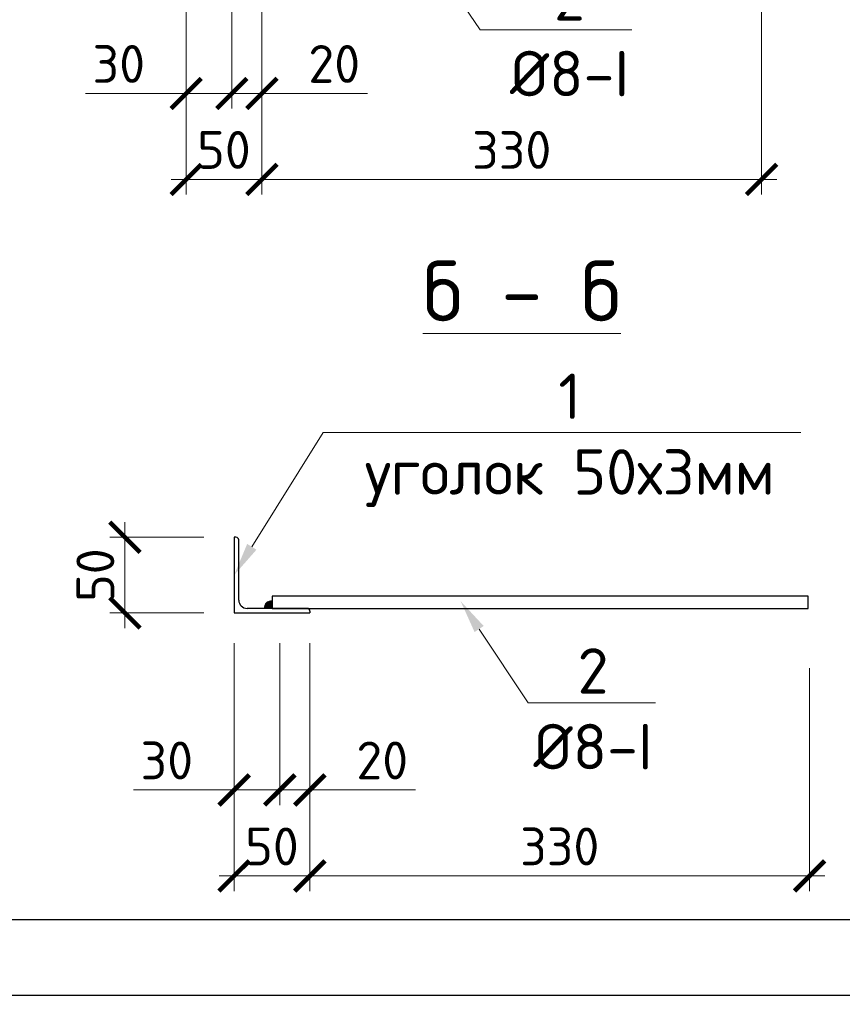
# Model space of a CAD drawing. Header units: millimetres. Extents: x 363306 to 7757304, y 1022887 to 1207196.
# Tile 353 of 656: x 1517909 to 1523341, y 1058919 to 1065425. Entities that reach past the tile are written whole.
import ezdxf
from ezdxf import colors
from ezdxf.entities.mleader import LeaderData, LeaderLine
from ezdxf.enums import TextEntityAlignment as Align
from ezdxf.math import Vec2, Vec3

# ---------------------------------------------------------------- set-up
doc = ezdxf.new("R2010")
doc.units = ezdxf.units.MM
doc.layers.add('0 @ 100', color=7, linetype='Continuous')
doc.layers.add('O3SAD', color=1, linetype='Continuous')
doc.styles.add('iso', font='isocpeur.TTF')
doc.styles.add('WMF-Times New Roman0', font='times.ttf')
doc.styles.add('ГОСТ 2.304', font='isocpeui.ttf')
doc.dimstyles.new('Дв зас-М10', dxfattribs={"dimscale": 0, "dimtxt": 250, "dimasz": 200, "dimexe": 100, "dimexo": 200, "dimgap": 70, "dimtad": 1, "dimdec": 0, "dimlfac": 0.1, "dimzin": 0, "dimdsep": 46, "dimtxsty": 'iso', "dimblk": 'ARCHTICK', "dimcen": 300, "dimdle": 100, "dimclrd": 251, "dimclre": 251, "dimclrt": 251, "dimadec": 0, "dimazin": 0, "dimtfac": 1, "dimtdec": 0, "dimtofl": 0, "dimtmove": 0, "dimatfit": 3, "dimldrblk": 'OPEN30', "dimfxl": 0, "dimtolj": 1, "dimtzin": 0, "dimlwd": 0, "dimlwe": 0, "dimarcsym": 0})

# ---------------------------------------------------------------- blocks, each defined once
blk = doc.blocks.new('ШТ')
at = {"insert": (193141.3, 709234.2, 0), "char_height": 240, "width": 5957.741, "attachment_point": 1, "style": 'WMF-Times New Roman0'}
blk.add_mtext('\\pi563.17678,t3443.17678;{\\fTimes New Roman|b1|i0|c204|p18;\\C1;"PARVIZ  PROEKT  SERVIS"\\P\\pi2460.72013,tz;\\C0;MCHJ\\P\\pi1851.00915;Samarqand sh.\\C256; }', dxfattribs=at)
blk = doc.blocks.new('_ArchTick')
at = {"color": 0, "linetype": 'ByBlock', "const_width": 0.15}
blk.add_lwpolyline([(-0.5, -0.5), (0.5, 0.5)], dxfattribs=at)
blk = doc.blocks.new('*D1293')
at = {"color": 251, "lineweight": 0, "transparency": 16777216}
for p, q in [((1519007.9, 1065907.9), (1519007.9, 1064837.8)), ((1519309.4, 1065907.9), (1519309.4, 1064837.8)), ((1519007.9, 1064937.8), (1518343, 1064937.8)), ((1519309.4, 1064937.8), (1518907.9, 1064937.8))]:
    blk.add_line(p, q, dxfattribs=at)
at = {"layer": 'Defpoints', "color": 0, "lineweight": 25, "transparency": 16777216}
for p in [(1519007.9, 1066107.9), (1519309.4, 1066107.9), (1519309.4, 1064937.8)]:
    blk.add_point(p, dxfattribs=at)
at = {"color": 251, "lineweight": 0, "transparency": 16777216, "xscale": 200, "yscale": 200, "zscale": 200, "rotation": 180}
blk.add_blockref('_ArchTick', (1519007.9, 1064937.8), dxfattribs=at)
at = {"color": 251, "lineweight": 0, "transparency": 16777216, "xscale": 200, "yscale": 200, "zscale": 200}
blk.add_blockref('_ArchTick', (1519309.4, 1064937.8), dxfattribs=at)
at = {"color": 251, "lineweight": 9, "transparency": 16777216, "insert": (1518563, 1065132.8), "char_height": 250, "attachment_point": 5, "style": 'iso'}
blk.add_mtext('\\A1;30', dxfattribs=at)
blk = doc.blocks.new('_Open30')
at = {"color": 0, "linetype": 'ByBlock', "lineweight": -2}
for p, q in [((-1, 0.268), (0, 0)), ((0, 0), (-1, -0.268)), ((0, 0), (-1, 0))]:
    blk.add_line(p, q, dxfattribs=at)
blk = doc.blocks.new('*D1294')
at = {"color": 251, "lineweight": 0, "transparency": 16777216}
for p, q in [((1519309.4, 1065907.9), (1519309.4, 1064837.8)), ((1519507.9, 1065907.9), (1519507.9, 1064837.8)), ((1519209.4, 1064937.8), (1519607.9, 1064937.8)), ((1520205.8, 1064937.8), (1519507.9, 1064937.8))]:
    blk.add_line(p, q, dxfattribs=at)
at = {"layer": 'Defpoints', "color": 0, "lineweight": 25, "transparency": 16777216}
for p in [(1519309.4, 1066107.9), (1519507.9, 1066107.9), (1519507.9, 1064937.8)]:
    blk.add_point(p, dxfattribs=at)
at = {"color": 251, "lineweight": 0, "transparency": 16777216, "xscale": 200, "yscale": 200, "zscale": 200, "rotation": 180}
blk.add_blockref('_ArchTick', (1519309.4, 1064937.8), dxfattribs=at)
at = {"color": 251, "lineweight": 0, "transparency": 16777216, "xscale": 200, "yscale": 200, "zscale": 200}
blk.add_blockref('_ArchTick', (1519507.9, 1064937.8), dxfattribs=at)
at = {"color": 251, "lineweight": 9, "transparency": 16777216, "insert": (1519985.8, 1065132.8), "char_height": 250, "attachment_point": 5, "style": 'iso'}
blk.add_mtext('\\A1;20', dxfattribs=at)
blk = doc.blocks.new('*D1295')
at = {"color": 251, "lineweight": 0, "transparency": 16777216}
for p, q in [((1519007.9, 1064986.2), (1519007.9, 1064269.7)), ((1519507.9, 1064986.2), (1519507.9, 1064269.7)), ((1518907.9, 1064369.7), (1519607.9, 1064369.7))]:
    blk.add_line(p, q, dxfattribs=at)
at = {"layer": 'Defpoints', "color": 0, "lineweight": 25, "transparency": 16777216}
for p in [(1519007.9, 1065186.2), (1519507.9, 1065186.2), (1519507.9, 1064369.7)]:
    blk.add_point(p, dxfattribs=at)
at = {"color": 251, "lineweight": 0, "transparency": 16777216, "xscale": 200, "yscale": 200, "zscale": 200, "rotation": 180}
blk.add_blockref('_ArchTick', (1519007.9, 1064369.7), dxfattribs=at)
at = {"color": 251, "lineweight": 0, "transparency": 16777216, "xscale": 200, "yscale": 200, "zscale": 200}
blk.add_blockref('_ArchTick', (1519507.9, 1064369.7), dxfattribs=at)
at = {"color": 251, "lineweight": 9, "transparency": 16777216, "insert": (1519257.9, 1064564.7), "char_height": 250, "attachment_point": 5, "style": 'iso'}
blk.add_mtext('\\A1;50', dxfattribs=at)
blk = doc.blocks.new('*D1296')
at = {"color": 251, "lineweight": 0, "transparency": 16777216}
for p, q in [((1522807.9, 1065742.9), (1522807.9, 1064269.7)), ((1519507.9, 1065314.6), (1519507.9, 1064269.7)), ((1519407.9, 1064369.7), (1522907.9, 1064369.7))]:
    blk.add_line(p, q, dxfattribs=at)
at = {"layer": 'Defpoints', "color": 0, "lineweight": 25, "transparency": 16777216}
for p in [(1522807.9, 1065942.9), (1519507.9, 1065514.6), (1522807.9, 1064369.7)]:
    blk.add_point(p, dxfattribs=at)
at = {"color": 251, "lineweight": 0, "transparency": 16777216, "xscale": 200, "yscale": 200, "zscale": 200, "rotation": 180}
blk.add_blockref('_ArchTick', (1519507.9, 1064369.7), dxfattribs=at)
at = {"color": 251, "lineweight": 0, "transparency": 16777216, "xscale": 200, "yscale": 200, "zscale": 200}
blk.add_blockref('_ArchTick', (1522807.9, 1064369.7), dxfattribs=at)
at = {"color": 251, "lineweight": 9, "transparency": 16777216, "insert": (1521157.9, 1064564.7), "char_height": 250, "attachment_point": 5, "style": 'iso'}
blk.add_mtext('\\A1;330', dxfattribs=at)
blk = doc.blocks.new('*D1297')
at = {"color": 251, "lineweight": 0, "transparency": 16777216}
for p, q in [((1518603.4, 1061405.7), (1518603.4, 1062105.7)), ((1519125, 1062005.7), (1518503.4, 1062005.7)), ((1519125, 1061505.7), (1518503.4, 1061505.7))]:
    blk.add_line(p, q, dxfattribs=at)
at = {"layer": 'Defpoints', "color": 0, "lineweight": 25, "transparency": 16777216}
for p in [(1518603.4, 1062005.7), (1519325, 1062005.7), (1519325, 1061505.7)]:
    blk.add_point(p, dxfattribs=at)
at = {"color": 251, "lineweight": 0, "transparency": 16777216, "xscale": 200, "yscale": 200, "zscale": 200}
for p, rotation in [((1518603.4, 1062005.7), 90), ((1518603.4, 1061505.7), 270)]:
    blk.add_blockref('_ArchTick', p, dxfattribs=dict(at, rotation=rotation))
at = {"color": 251, "lineweight": 9, "transparency": 16777216, "insert": (1518408.4, 1061755.7), "char_height": 250, "attachment_point": 5, "rotation": 90, "style": 'iso'}
blk.add_mtext('\\A1;50', dxfattribs=at)
blk = doc.blocks.new('*D1298')
at = {"color": 251, "lineweight": 0, "transparency": 16777216}
for p, q in [((1519325, 1061305.7), (1519325, 1060235.7)), ((1519626.5, 1061305.7), (1519626.5, 1060235.7)), ((1519325, 1060335.7), (1518660.1, 1060335.7)), ((1519626.5, 1060335.7), (1519225, 1060335.7))]:
    blk.add_line(p, q, dxfattribs=at)
at = {"layer": 'Defpoints', "color": 0, "lineweight": 25, "transparency": 16777216}
for p in [(1519325, 1061505.7), (1519626.5, 1061505.7), (1519626.5, 1060335.7)]:
    blk.add_point(p, dxfattribs=at)
at = {"color": 251, "lineweight": 0, "transparency": 16777216, "xscale": 200, "yscale": 200, "zscale": 200, "rotation": 180}
blk.add_blockref('_ArchTick', (1519325, 1060335.7), dxfattribs=at)
at = {"color": 251, "lineweight": 0, "transparency": 16777216, "xscale": 200, "yscale": 200, "zscale": 200}
blk.add_blockref('_ArchTick', (1519626.5, 1060335.7), dxfattribs=at)
at = {"color": 251, "lineweight": 9, "transparency": 16777216, "insert": (1518880.1, 1060530.7), "char_height": 250, "attachment_point": 5, "style": 'iso'}
blk.add_mtext('\\A1;30', dxfattribs=at)
blk = doc.blocks.new('*D1299')
at = {"color": 251, "lineweight": 0, "transparency": 16777216}
for p, q in [((1519626.5, 1061305.7), (1519626.5, 1060235.7)), ((1519825, 1061305.7), (1519825, 1060235.7)), ((1519526.5, 1060335.7), (1519925, 1060335.7)), ((1520522.9, 1060335.7), (1519825, 1060335.7))]:
    blk.add_line(p, q, dxfattribs=at)
at = {"layer": 'Defpoints', "color": 0, "lineweight": 25, "transparency": 16777216}
for p in [(1519626.5, 1061505.7), (1519825, 1061505.7), (1519825, 1060335.7)]:
    blk.add_point(p, dxfattribs=at)
at = {"color": 251, "lineweight": 0, "transparency": 16777216, "xscale": 200, "yscale": 200, "zscale": 200, "rotation": 180}
blk.add_blockref('_ArchTick', (1519626.5, 1060335.7), dxfattribs=at)
at = {"color": 251, "lineweight": 0, "transparency": 16777216, "xscale": 200, "yscale": 200, "zscale": 200}
blk.add_blockref('_ArchTick', (1519825, 1060335.7), dxfattribs=at)
at = {"color": 251, "lineweight": 9, "transparency": 16777216, "insert": (1520302.9, 1060530.7), "char_height": 250, "attachment_point": 5, "style": 'iso'}
blk.add_mtext('\\A1;20', dxfattribs=at)
blk = doc.blocks.new('*D1300')
at = {"color": 251, "lineweight": 0, "transparency": 16777216}
for p, q in [((1519325, 1060384.1), (1519325, 1059667.6)), ((1519825, 1060384.1), (1519825, 1059667.6)), ((1519225, 1059767.6), (1519925, 1059767.6))]:
    blk.add_line(p, q, dxfattribs=at)
at = {"layer": 'Defpoints', "color": 0, "lineweight": 25, "transparency": 16777216}
for p in [(1519325, 1060584.1), (1519825, 1060584.1), (1519825, 1059767.6)]:
    blk.add_point(p, dxfattribs=at)
at = {"color": 251, "lineweight": 0, "transparency": 16777216, "xscale": 200, "yscale": 200, "zscale": 200, "rotation": 180}
blk.add_blockref('_ArchTick', (1519325, 1059767.6), dxfattribs=at)
at = {"color": 251, "lineweight": 0, "transparency": 16777216, "xscale": 200, "yscale": 200, "zscale": 200}
blk.add_blockref('_ArchTick', (1519825, 1059767.6), dxfattribs=at)
at = {"color": 251, "lineweight": 9, "transparency": 16777216, "insert": (1519575, 1059962.6), "char_height": 250, "attachment_point": 5, "style": 'iso'}
blk.add_mtext('\\A1;50', dxfattribs=at)
blk = doc.blocks.new('*D1301')
at = {"color": 251, "lineweight": 0, "transparency": 16777216}
for p, q in [((1523125, 1061140.7), (1523125, 1059667.6)), ((1519825, 1060712.5), (1519825, 1059667.6)), ((1519725, 1059767.6), (1523225, 1059767.6))]:
    blk.add_line(p, q, dxfattribs=at)
at = {"layer": 'Defpoints', "color": 0, "lineweight": 25, "transparency": 16777216}
for p in [(1523125, 1061340.7), (1519825, 1060912.5), (1523125, 1059767.6)]:
    blk.add_point(p, dxfattribs=at)
at = {"color": 251, "lineweight": 0, "transparency": 16777216, "xscale": 200, "yscale": 200, "zscale": 200, "rotation": 180}
blk.add_blockref('_ArchTick', (1519825, 1059767.6), dxfattribs=at)
at = {"color": 251, "lineweight": 0, "transparency": 16777216, "xscale": 200, "yscale": 200, "zscale": 200}
blk.add_blockref('_ArchTick', (1523125, 1059767.6), dxfattribs=at)
at = {"color": 251, "lineweight": 9, "transparency": 16777216, "insert": (1521475, 1059962.6), "char_height": 250, "attachment_point": 5, "style": 'iso'}
blk.add_mtext('\\A1;330', dxfattribs=at)

msp = doc.modelspace()

# ---------------------------------------------------------------- hatches: boundary and pattern name
at = {"lineweight": 9}
h = msp.add_hatch(color=256, dxfattribs=at)
edge = h.paths.add_edge_path()
edge.add_line((1519574.998, 1061545.743), (1519574.998, 1061585.743))
edge.add_arc((1519570.493, 1061540.248), 45.718, 84.3450338, 185.6549662)
edge.add_line((1519524.998, 1061535.743), (1519564.998, 1061535.743))
edge.add_line((1519564.998, 1061535.743), (1519574.998, 1061545.743))

# ---------------------------------------------------------------- linework, layer by layer
at = {"color": 146, "lineweight": 30}
for p, q in [((1519336.998, 1062005.743), (1519324.998, 1062005.743)), ((1519324.998, 1062005.743), (1519324.998, 1061505.743)), ((1519354.998, 1061590.743), (1519354.998, 1061987.743)), ((1519324.998, 1061505.743), (1519824.998, 1061505.743)), ((1519806.998, 1061535.743), (1519409.998, 1061535.743)), ((1519824.998, 1061517.743), (1519824.998, 1061505.743))]:
    msp.add_line(p, q, dxfattribs=at)
at = {"lineweight": 30}
msp.add_lwpolyline([(1507706.348, 1088178.072), (1547206.348, 1088178.072), (1547206.348, 1059478.072), (1507706.348, 1059478.072)], close=True, dxfattribs=at)
at = {"color": 5}
msp.add_lwpolyline([(1523114.998, 1061615.743), (1519574.998, 1061615.743), (1519574.998, 1061535.743), (1523114.998, 1061535.743)], close=True, dxfattribs=at)
at = {"lineweight": 9}
msp.add_lwpolyline([(1519574.998, 1061545.743), (1519574.998, 1061585.743, 0.47328482), (1519524.998, 1061535.743), (1519564.998, 1061535.743), (1519574.998, 1061545.743)], format="xyb", dxfattribs=at)
at = {"color": 146, "lineweight": 30}
for centre, radius, start, end in [((1519336.998, 1061987.743), 18, 0, 90), ((1519409.998, 1061590.743), 55, 180, 270), ((1519806.998, 1061517.743), 18, 0, 90)]:
    msp.add_arc(centre, radius, start, end, dxfattribs=at)
at = {"layer": 'O3SAD', "color": 1}
msp.add_lwpolyline([(1505706.348, 1088678.072), (1547706.348, 1088678.072), (1547706.348, 1058978.072), (1505706.348, 1058978.072)], close=True, dxfattribs=at)

# ---------------------------------------------------------------- block references
at = {"color": 1, "lineweight": 30}
for p in [(763572.74, 351529.892, 0), (808572.74, 351529.892, 0), (853572.74, 351529.892, 0), (898572.74, 351529.892, 0), (943572.74, 351529.892, 0), (988572.74, 351529.892, 0), (1033572.74, 351529.892, 0), (1078572.74, 351529.892, 0), (1123572.74, 351529.892, 0), (1168572.74, 351529.892, 0), (1213572.74, 351529.892, 0), (1258572.74, 351529.892, 0), (1303572.74, 351529.892, 0)]:
    msp.add_blockref('ШТ', p, dxfattribs=at)

# ---------------------------------------------------------------- texts
at = {"lineweight": 9, "style": 'iso'}
msp.add_text('%%uб - б', height=400, dxfattribs=at).set_placement((1521224.785, 1063432.767), align=Align.CENTER)
at = {"color": 0, "lineweight": -2, "ltscale": 5, "char_height": 300, "attachment_point": 1, "style": 'iso'}
for s, insert, width in [('\\pi7162.827;{\\fISOCPEUR|b0|i1|c204|p34;Примечание:\\P\\pi0;1. \\C256;Данный лист читать совместно с листами\\C0; КP-21-34\\P2. Горизонтальные сетки СГ-1, СГ-2, СГ-3  устраиваются по длине в стенах и в перегородках, через каждый 600 мм расстояние по высоте.\\P\\C256;3. Стены  выполнить из газоблока изготавливается автоклавным методом D600/ Кладку выполнить с применением однорядной перевязки\\P5.Контроль качества материалов и работ выполнять согласно указаниям КМК 2.01.03-96, КМК 3.03.01-98 и ППР.\\P6. Все внутренние дверные отверстие монтажировать на отм. +2,100.\\P7. Проч-ность клеевого состава или раствора должна обеспечить величину\\Pнормального сцепления не менее 1,2 кгс/см².}', (1058315.855, 1065292.541, 0), 19769.395), ('\\pi7162.827;{\\fISOCPEUR|b0|i1|c204|p34;Примечание:\\P\\pi0;1. \\C256;Данный лист читать совместно с листами\\C0; КP- \\P2. Горизонтальные сетки СГ-1, СГ-2, СГ-3  устраиваются по длине в стенах и в перегородках, через каждый 600 мм расстояние по высоте.\\P\\C256;3. Стены  выполнить из газоблока изготавливается автоклавным методом D600/\\PКладку выполнить с применением однорядной перевязки\\P5.Контроль качества материалов и работ выполнять согласно указаниям КМК 2.01.03-19, \\PКМК 3.03.01-98 и ППР.\\P6. Все внутренние дверные отверстие монтажировать на отм. +2,100.\\P7. Прочность клеевого состава или раствора должна обеспечить величину нормального сцепления не менее 1,2 кгс/см².}', (1103238.903, 1065075.451, 0), 19984.83788), ('\\pi7162.827;{\\fISOCPEUR|b0|i1|c204|p34;Примечание:\\P\\pi0;1. \\C256;Данный лист читать совместно с листами\\C0; КP- \\P2. Горизонтальные сетки СГ-1, СГ-2, СГ-3  устраиваются по длине в стенах и в перегородках, через каждый 600 мм расстояние по высоте.\\P\\C256;3. Стены  выполнить из газоблока изготавливается автоклавным методом D600/\\PКладку выполнить с применением однорядной перевязки\\P5.Контроль качества материалов и работ выполнять согласно указаниям КМК 2.01.03-19, \\PКМК 3.03.01-98 и ППР.\\P6. Все внутренние дверные отверстие монтажировать на отм. +2,100.\\P7. Прочность клеевого состава или раствора должна обеспечить величину нормального сцепления не менее 1,2 кгс/см².}', (1238238.903, 1065075.451, 0), 19984.83788), ('\\pi7162.827;{\\fISOCPEUR|b0|i1|c204|p34;Примечание:\\P\\pi0;1. \\C256;Данный лист читать совместно с листами\\C0; КP- \\P2. Горизонтальные сетки СГ-1, СГ-2, СГ-3  устраиваются по длине в стенах и в перегородках, через каждый 600 мм расстояние по высоте.\\P\\C256;3. Стены  выполнить из газоблока изготавливается автоклавным методом D600/\\PКладку выполнить с применением однорядной перевязки\\P5.Контроль качества материалов и работ выполнять согласно указаниям КМК 2.01.03-19, \\PКМК 3.03.01-98 и ППР.\\P6. Все внутренние дверные отверстие монтажировать на отм. +2,100.\\P7. Прочность клеевого состава или раствора должна обеспечить величину нормального сцепления не менее 1,2 кгс/см².}', (1283240.914, 1065062.069, 0), 19984.83788), ('\\pi7162.827;{\\fISOCPEUR|b0|i1|c204|p34;Примечание:\\P\\pi0;1. \\C256;Данный лист читать совместно с листами\\C0; КP-21-34\\P2. Горизонтальные сетки СГ-1, СГ-2, СГ-3  устраиваются по длине в стенах и в перегородках, через каждый 600 мм расстояние по высоте.\\P\\C256;3. Стены  выполнить из газоблока изготавливается автоклавным методом D600/ Кладку выполнить с применением однорядной перевязки\\P5.Контроль качества материалов и работ выполнять согласно указаниям КМК 2.01.03-96, КМК 3.03.01-98 и ППР.\\P6. Все внутренние дверные отверстие монтажировать на отм. +2,100.\\P7. Проч-ность клеевого состава или раствора должна обеспечить величину\\Pнормального сцепления не менее 1,2 кгс/см².}', (923057.414, 1064990.331), 20475.63473), ('\\pi7162.827;{\\fISOCPEUR|b0|i1|c204|p34;Примечание:\\P\\pi0;1. \\C256;Данный лист читать совместно с листами\\C0; КP-21-34\\P2. Горизонтальные сетки СГ-1, СГ-2, СГ-3  устраиваются по длине в стенах и в перегородках, через каждый 600 мм расстояние по высоте.\\P\\C256;3. Стены  выполнить из газоблока изготавливается автоклавным методом D600/ Кладку выполнить с применением однорядной перевязки\\P5.Контроль качества материалов и работ выполнять согласно указаниям КМК 2.01.03-96, КМК 3.03.01-98 и ППР.\\P6. Все внутренние дверные отверстие монтажировать на отм. +2,100.\\P7. Проч-ность клеевого состава или раствора должна обеспечить величину\\Pнормального сцепления не менее 1,2 кгс/см².}', (968057.414, 1064990.331), 20475.63473), ('\\pi7162.827;{\\fISOCPEUR|b0|i1|c204|p34;Примечание:\\P\\pi0;1. \\C256;Данный лист читать совместно с листами\\C0; КP-21-34\\P2. Горизонтальные сетки СГ-1, СГ-2, СГ-3  устраиваются по длине в стенах и в перегородках, через каждый 600 мм расстояние по высоте.\\P\\C256;3. Стены  выполнить из газоблока изготавливается автоклавным методом D600/ Кладку выполнить с применением однорядной перевязки\\P5.Контроль качества материалов и работ выполнять согласно указаниям КМК 2.01.03-96, КМК 3.03.01-98 и ППР.\\P6. Все внутренние дверные отверстие монтажировать на отм. +2,100.\\P7. Проч-ность клеевого состава или раствора должна обеспечить величину\\Pнормального сцепления не менее 1,2 кгс/см².}', (1013057.414, 1064990.331), 20475.63473)]:
    msp.add_mtext(s, dxfattribs=dict(at, insert=insert, width=width))
at = {"lineweight": 9, "insert": (1400724.612, 1060397.907), "char_height": 250, "width": 6120.45345, "attachment_point": 1, "style": 'iso'}
msp.add_mtext('\\pi471.1175;{\\fISOCPEUR|b0|i1|c204|p34;Горизонтальная сетка ГС-1,2,3.}', dxfattribs=at)
at = {"layer": '0 @ 100', "color": 7, "insert": (761996.908, 1075986.433), "char_height": 318.940213, "width": 19697.5359, "attachment_point": 4, "style": 'ГОСТ 2.304'}
msp.add_mtext('\\pi5457.36288;{\\fISOCPEUR|b1|i1|c204|p34;Характеристика участка строительства:\\P\\pi0;\\P}Расчетная зимняя температура воздух 15 °С.\\PСкоростной напор ветра   - 38кг/м2.\\PВес снегового покрова    - 50кг/м2.\\PКлассификация зданий по функциональной пожарной опасности - Ф 4.1 \\PКоэффициент надежности по назначению - 0.95\\P\\P^IПроектом разработано подъёмник для мало мобильных граждан населения грузоподъемностью 250 кг. скоростью 0,25 см/с. Двери шахт подъёмника противопожарные с пределом огнестойкости El 30. Подъёмники оборудованы кабинами габаритами 1500х1500 мм, ширина дверей кабины обеспечивает проезд инвалидной коляски. Для экстренных случаев подъёмник оснащен дополнительным аккумулятором и механическим спуском для безопасного спуска пассажира в нулевую отметку. Так же в дверях подъёмника установлены замки датчики которые открываются с ключевыми картами, чтобы открыть двери подъёмника.\\P^IС внешней и внутренней стороны наружных стен предусмотрено обшивка из аквапанелей толщиной 12,5мм с утеплением из минераловатной ваты на кварцевой основе, А =0,040 Вт/мС, толщиной 100мм. (по теплотехническому расчету). Наружная отделка из органическое стекло.\\P^IПодрядчик обязан предоставить заказчику сертификаты соответствия и пожарной безопасности на фасадную систему и все применяемые в данной системе материалы и изделия.\\PКонструкции, изделия и материалы применены по действующим стандартам, ТУ, сертификатам. На путях эвакуации используются отделочные материалы, соответствующие требованиям п. 5.25 ШНК 2.01.02-04.\\PОтделка стен с внутренней стороны окраска водоэмульсионными красками светлых тонов. Во внутренней и наружной отделке использованы современные отделочные материалы используемые на территории Республики Узбекистан.\\P^IКрыша - скатная из металлических профилированных листов с полимерными покрытиями с обеих сторон толщ.0,55мм по металлическим конструкциям.\\P^IПо периметру наружных стен устраивается бетонная отмостка. Бетон кл.В 7,5 шириной 1000 мм, толщиной 50 мм по гравийному основанию толщиной 100 мм -150 мм.\\P^IВсе строительно-монтажные работы вести согласно указаний соответствующих строительных норм и проекта производства работ (П.П.Р.) на основании ШНК 3.01.01 - 03 и КМК 3.01.02 - 00.', dxfattribs=at)

# ---------------------------------------------------------------- dimensions: what is measured, and where the dimension line sits
at = {"lineweight": 9}
for base, p1, p2, override, picture, middle in [((1519309.382, 1064937.792), (1519007.887, 1066107.862), (1519309.382, 1066107.862), {"dimscale": 1}, '*D1293', (1518562.982, 1064937.792)), ((1519507.887, 1064937.792), (1519309.382, 1066107.862), (1519507.887, 1066107.862), {"dimscale": 1, "dimtmove": 1}, '*D1294', (1519985.799, 1064953.173)), ((1519626.492, 1060335.673), (1519324.998, 1061505.743), (1519626.492, 1061505.743), {"dimscale": 1}, '*D1298', (1518880.093, 1060335.673)), ((1519824.998, 1060335.673), (1519626.492, 1061505.743), (1519824.998, 1061505.743), {"dimscale": 1, "dimtmove": 1}, '*D1299', (1520302.91, 1060351.053))]:
    dim = msp.add_linear_dim(base=base, p1=p1, p2=p2, dimstyle='Дв зас-М10', override=override, dxfattribs=at)
    dim.commit()
    dim.dimension.update_dxf_attribs({"geometry": picture, "text_midpoint": middle, "dimtype": 160})
for base, p1, p2, picture, middle in [((1522807.887, 1064369.747), (1519507.887, 1065514.624), (1522807.887, 1065942.862), '*D1296', (1521157.887, 1064564.747)), ((1519507.887, 1064369.747), (1519007.887, 1065186.237), (1519507.887, 1065186.237), '*D1295', (1519257.887, 1064564.747)), ((1523124.998, 1059767.628), (1519824.998, 1060912.504), (1523124.998, 1061340.743), '*D1301', (1521474.998, 1059962.628)), ((1519824.998, 1059767.628), (1519324.998, 1060584.118), (1519824.998, 1060584.118), '*D1300', (1519574.998, 1059962.628))]:
    dim = msp.add_linear_dim(base=base, p1=p1, p2=p2, dimstyle='Дв зас-М10', override={"dimscale": 1}, dxfattribs=at)
    dim.commit()
    dim.dimension.update_dxf_attribs({"geometry": picture, "text_midpoint": middle})
dim = msp.add_linear_dim(base=(1518603.394, 1062005.743), p1=(1519324.998, 1061505.743), p2=(1519324.998, 1062005.743), angle=90, dimstyle='Дв зас-М10', override={"dimscale": 1}, dxfattribs=at)
dim.commit()
dim.dimension.update_dxf_attribs({"geometry": '*D1297', "text_midpoint": (1518603.394, 1061755.743), "dimtype": 160})

# ---------------------------------------------------------------- leaders
ml = msp.add_multileader_mtext('Standard', dxfattribs=at)
ml.set_content('2\\P%%C8-I', color=256, style='iso')
ml.set_leader_properties(color=256, lineweight=0)
ml.build(insert=Vec2(0, 0))
ml.multileader.update_dxf_attribs({"text_left_attachment_type": 6, "text_right_attachment_type": 6, "dogleg_length": 200, "arrow_head_size": 220})
ctx = ml.context
ctx.base_point, ctx.char_height, ctx.arrow_head_size, ctx.plane_origin = Vec3(1521148.998, 1065359.271), 300, 220, Vec3(1520533.723, 1065982.786)
ctx.left_attachment, ctx.right_attachment, ctx.text_align_type = 6, 6, 1
notes = []
notes.append((ctx, [(0, (1, 1, 0), (1520948.998, 1065359.271), (1, 0), 200, [(0, [(1520533.723, 1065982.786)], 0, [])])]))
ctx.mtext.insert, ctx.mtext.alignment, ctx.mtext.flow_direction = Vec3(1521539.521, 1065719.271), 2, 5
ml = msp.add_multileader_mtext('Standard', dxfattribs=at)
ml.set_content('1\\Pуголок 50х3мм', color=256, style='iso')
ml.set_leader_properties(color=256, lineweight=0)
ml.build(insert=Vec2(0, 0))
ml.multileader.update_dxf_attribs({"text_left_attachment_type": 6, "text_right_attachment_type": 6, "dogleg_length": 200, "arrow_head_size": 220})
ctx = ml.context
ctx.base_point, ctx.char_height, ctx.arrow_head_size, ctx.plane_origin = Vec3(1520113.208, 1062697.12), 300, 220, Vec3(1519324.998, 1061755.743)
ctx.left_attachment, ctx.right_attachment, ctx.text_align_type = 6, 6, 1
notes.append((ctx, [(0, (1, 1, 0), (1519913.208, 1062697.12), (1, 0), 200, [(0, [(1519324.998, 1061755.743)], 0, [])])]))
ctx.mtext.insert, ctx.mtext.alignment, ctx.mtext.flow_direction = Vec3(1521541.117, 1063087.12), 2, 5
ml = msp.add_multileader_mtext('Standard', dxfattribs=at)
ml.set_content('2\\P%%C8-I', color=256, style='iso')
ml.set_leader_properties(color=256, lineweight=0)
ml.build(insert=Vec2(0, 0))
ml.multileader.update_dxf_attribs({"text_left_attachment_type": 6, "text_right_attachment_type": 6, "dogleg_length": 200, "arrow_head_size": 220})
ctx = ml.context
ctx.base_point, ctx.char_height, ctx.arrow_head_size, ctx.plane_origin = Vec3(1521304.421, 1060912.228), 300, 220, Vec3(1520850.834, 1061535.743)
ctx.left_attachment, ctx.right_attachment, ctx.text_align_type = 6, 6, 1
notes.append((ctx, [(0, (1, 1, 0), (1521266.109, 1060912.228), (1, 0), 38.312, [(0, [(1520821.124, 1061582.324)], 0, [])])]))
ctx.mtext.insert, ctx.mtext.alignment, ctx.mtext.flow_direction = Vec3(1521694.944, 1061272.228), 2, 5
for ctx, leaders in notes:
    for number, flags, end, landing, length, lines in leaders:
        leader = LeaderData()
        leader.index, (leader.has_last_leader_line, leader.has_dogleg_vector, leader.attachment_direction) = number, flags
        leader.last_leader_point, leader.dogleg_vector, leader.dogleg_length = Vec3(end), Vec3(landing), length
        for number, points, colour, breaks in lines:
            line = LeaderLine()
            line.index, line.vertices, line.color, line.breaks = number, Vec3.list(points), colors.encode_raw_color(colour), breaks
            leader.lines.append(line)
        ctx.leaders.append(leader)

doc.saveas('drawing.dxf')
